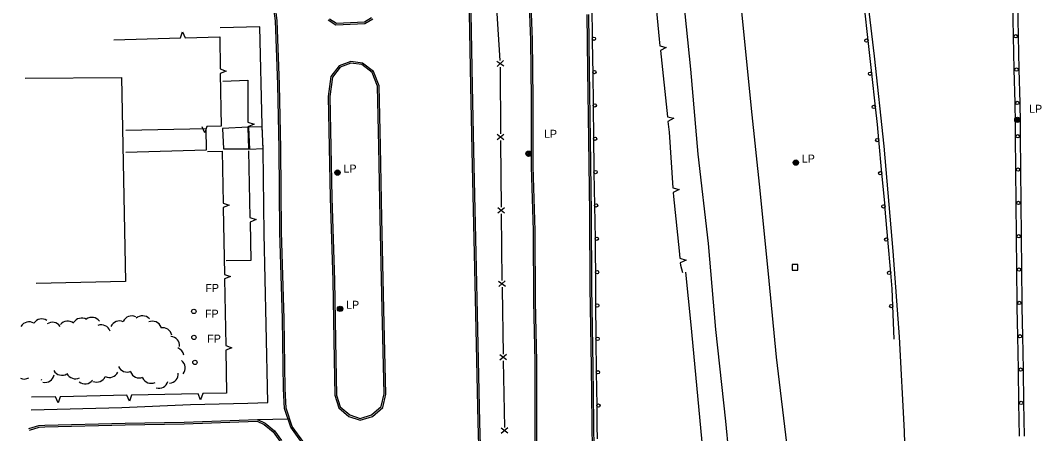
# Model space of a CAD drawing. Extents: x 2402803 to 2427059, y 6985292 to 6997652.
# Drawn here: x 2410094 to 2410706, y 6990029 to 6990277 of the extents above; entities that cross this region are included whole.
import ezdxf

# ---------------------------------------------------------------- set-up
doc = ezdxf.new("R2010")
doc.units = 0
for name, color, linetype in [('p_drainage riprap', 7, 'Continuous'), ('p_dtm retaining wall', 7, 'Continuous'), ('p_dtm sidewalk', 7, 'Continuous'), ('p_road - paved curb', 7, 'Continuous'), ('p_road bridge end', 7, 'Continuous'), ('p_road cattle guard', 7, 'Continuous'), ('p_road conc barrier', 7, 'Continuous'), ('p_road guard rails', 7, 'Continuous'), ('p_structure building', 7, 'Continuous'), ('p_structure fence', 7, 'Continuous'), ('p_utility manhole', 7, 'Continuous'), ('p_veg woods', 7, 'Continuous')]:
    doc.layers.add(name, color=color, linetype=linetype)

msp = doc.modelspace()

# ---------------------------------------------------------------- linework, layer by layer
at = {"layer": 'p_drainage riprap'}
msp.add_lwpolyline([(2410492.32, 6990126.3), (2410495.53, 6990094.56), (2410501.33, 6990032.87), (2410506.03, 6989981.53), (2410506.06, 6989981.53), (2410513.63, 6989899.78), (2410516.34, 6989873.75), (2410469.44, 6989868.77), (2410439.41, 6989866.08)], dxfattribs=at)
at = {"layer": 'p_dtm retaining wall'}
for p, q in [((2410149.49, 6990265.6), (2410189.47, 6990266.66)), ((2410477.23, 6990259.15), (2410481.48, 6990219.4)), ((2410230.28, 6990199.04), (2410231.16, 6990159.05)), ((2410215.14, 6990164.9), (2410215.85, 6990124.91)), ((2410215.9, 6990122.14), (2410216.61, 6990082.15)), ((2410114.54, 6990051.47), (2410100.16, 6990051.16)), ((2410157.3, 6990052.39), (2410117.31, 6990051.53)), ((2410200.06, 6990053.31), (2410160.07, 6990052.45))]:
    msp.add_line(p, q, dxfattribs=at)
for points in [[(2410473.07, 6990301.66), (2410476.51, 6990265.89), (2410476.94, 6990261.91)], [(2410189.47, 6990266.66), (2410190.7, 6990270.32), (2410192.24, 6990266.73)], [(2410192.24, 6990266.73), (2410213.01, 6990267.28), (2410213.29, 6990248.06)], [(2410476.94, 6990261.91), (2410480.69, 6990260.98), (2410477.23, 6990259.15)], [(2410213.33, 6990245.29), (2410213.79, 6990213.78), (2410205.31, 6990213.48)], [(2410213.29, 6990248.06), (2410216.94, 6990246.79), (2410213.33, 6990245.29)], [(2410214.86, 6990240.75), (2410229.77, 6990241.27), (2410229.94, 6990216.19)], [(2410481.48, 6990219.4), (2410485.23, 6990218.47), (2410481.77, 6990216.64)], [(2410205.31, 6990213.48), (2410204.12, 6990209.81), (2410202.54, 6990213.38)], [(2410229.94, 6990216.19), (2410233.58, 6990214.89), (2410229.96, 6990213.42)], [(2410481.77, 6990216.64), (2410482.46, 6990210.23), (2410484.69, 6990176.79)], [(2410205.71, 6990198.49), (2410214.54, 6990198.83), (2410215.09, 6990167.67)], [(2410484.69, 6990176.79), (2410488.4, 6990175.72), (2410484.88, 6990174.03)], [(2410484.88, 6990174.03), (2410485.04, 6990171.59), (2410488.58, 6990138.98), (2410488.89, 6990134.56)], [(2410215.09, 6990167.67), (2410218.75, 6990166.42), (2410215.14, 6990164.9)], [(2410231.16, 6990159.05), (2410234.82, 6990157.81), (2410231.22, 6990156.28)], [(2410231.22, 6990156.28), (2410231.73, 6990133.17), (2410216.85, 6990132.94)], [(2410488.89, 6990134.56), (2410492.6, 6990133.49), (2410489.08, 6990131.79)], [(2410489.08, 6990131.89), (2410489.18, 6990130.42), (2410490.5, 6990125.96)], [(2410215.85, 6990124.91), (2410219.51, 6990123.66), (2410215.9, 6990122.14)], [(2410216.66, 6990079.38), (2410217.12, 6990053.68), (2410202.83, 6990053.37)], [(2410216.61, 6990082.15), (2410220.27, 6990080.89), (2410216.66, 6990079.38)], [(2410117.31, 6990051.53), (2410116.06, 6990047.87), (2410114.54, 6990051.47)], [(2410160.07, 6990052.45), (2410158.82, 6990048.79), (2410157.3, 6990052.39)], [(2410202.83, 6990053.37), (2410201.58, 6990049.71), (2410200.06, 6990053.31)]]:
    msp.add_lwpolyline(points, dxfattribs=at)
at = {"layer": 'p_dtm sidewalk'}
for points in [[(2410099.99, 6990043.59), (2410154.37, 6990045.15), (2410195.46, 6990046.91), (2410229.84, 6990047.73), (2410241.83, 6990048.13), (2410240.81, 6990094.81), (2410239.73, 6990149.24), (2410239.04, 6990199.59), (2410238.37, 6990214.19), (2410237.1, 6990273.34), (2410213.2, 6990272.81)], [(2410214.75, 6990212.3), (2410215.37, 6990200.22), (2410230.54, 6990200.26), (2410230.12, 6990213.22)], [(2410230.12, 6990213.22), (2410214.75, 6990212.3)], [(2410156.72, 6990211.44), (2410204.65, 6990212.28), (2410204.79, 6990199.3), (2410156.73, 6990197.92)], [(2410235.83, 6990037.78), (2410253.9, 6990038.33)]]:
    msp.add_lwpolyline(points, dxfattribs=at)
at = {"layer": 'p_road - paved curb'}
for points in [[(2410334.56, 6990421.92), (2410335.31, 6990399.85), (2410336.45, 6990398.33), (2410339.38, 6990397.96), (2410357.9, 6990398.6), (2410361.51, 6990363.35), (2410362.98, 6990318.12), (2410363.53, 6990281.56), (2410364.39, 6990237.77), (2410365.27, 6990190.05), (2410366.57, 6990137.52), (2410367.51, 6990092.05), (2410368.78, 6990036.36), (2410370.36, 6989980.42), (2410371.36, 6989921.44), (2410372.24, 6989860.92), (2410373.78, 6989803.51), (2410353.07, 6989802.52), (2410351.27, 6989802.17), (2410349.21, 6989799.22), (2410349.03, 6989797.88)], [(2410579.71, 6990424.57), (2410589.51, 6990368.86), (2410598.55, 6990313), (2410605.46, 6990255.67), (2410611.28, 6990201.68), (2410616.64, 6990138.81), (2410620.3, 6990087.48), (2410623.39, 6990030.7), (2410625.32, 6989959.56), (2410626.2, 6989885.26), (2410627.15, 6989817.01), (2410628.04, 6989733.15), (2410629.82, 6989676.14)], [(2410404.03, 6989912.4), (2410403.81, 6989936.55), (2410403.81, 6989936.55), (2410402.83, 6989989.26), (2410402.23, 6990030.37), (2410402.12, 6990072.62), (2410401.43, 6990108.65), (2410401.06, 6990151.26), (2410399.94, 6990189.47), (2410399.96, 6990230.04), (2410399.45, 6990265.62), (2410397.66, 6990312.13), (2410393.97, 6990355.95), (2410389.9, 6990385.36), (2410383.8, 6990416.32)], [(2410507.44, 6990415.28), (2410513.88, 6990381.74), (2410518.01, 6990352.3), (2410521.75, 6990323.17), (2410526.53, 6990276.51), (2410531.66, 6990224.34), (2410536.93, 6990175.16), (2410542.21, 6990121.06), (2410546.72, 6990075.19), (2410553.36, 6990018.68), (2410558.89, 6989961.17), (2410565.96, 6989894.26), (2410571.12, 6989842.48), (2410576.44, 6989787.98), (2410581.07, 6989743.25), (2410586.63, 6989685.18)], [(2410472.37, 6990414.07), (2410482.21, 6990358.39), (2410489.25, 6990306.69), (2410495.32, 6990247.98), (2410499.74, 6990197.02), (2410505.88, 6990143.47), (2410510.19, 6990091.8), (2410516.18, 6990036.95), (2410521.72, 6989980.54), (2410526.88, 6989929.06), (2410532.44, 6989873.77), (2410538.83, 6989810.48), (2410545.58, 6989751.85), (2410552.14, 6989686.03)], [(2410403.83, 6989989.28), (2410403.23, 6990030.38), (2410403.12, 6990072.63), (2410402.43, 6990108.66), (2410402.06, 6990151.28), (2410400.94, 6990189.48), (2410400.96, 6990230.05), (2410400.45, 6990265.65), (2410398.66, 6990312.19)], [(2410262.74, 6990023.47), (2410255.62, 6990033.29), (2410251.79, 6990044.52), (2410251.2, 6990056.19), (2410250.58, 6990098.26), (2410249.14, 6990150.28), (2410248.6, 6990200.18), (2410247.93, 6990238.75), (2410246.46, 6990276.94), (2410245.68, 6990282.85)], [(2410263.5, 6990024.12), (2410256.52, 6990033.76), (2410252.78, 6990044.71), (2410252.2, 6990056.22), (2410251.58, 6990098.28), (2410250.14, 6990150.3), (2410249.6, 6990200.19), (2410248.93, 6990238.78), (2410247.46, 6990277.02), (2410246.61, 6990283.47)], [(2410362.53, 6990281.54), (2410363.39, 6990237.75), (2410364.27, 6990190.03), (2410365.57, 6990137.5), (2410366.51, 6990092.03), (2410367.78, 6990036.33), (2410369.36, 6989980.4)], [(2410433.15, 6990280.72), (2410433.55, 6990247.39), (2410434.04, 6990205.8), (2410434.68, 6990161.51), (2410434.99, 6990117.09), (2410435.81, 6990069.41), (2410436.26, 6990019.12)], [(2410434.15, 6990280.74), (2410434.55, 6990247.4), (2410435.04, 6990205.81), (2410435.68, 6990161.52), (2410435.99, 6990117.1), (2410436.81, 6990069.42), (2410437.26, 6990019.13)], [(2410278, 6990277.55), (2410282.67, 6990274.51), (2410300.07, 6990275.35), (2410304.8, 6990278.2)], [(2410278.83, 6990278.21), (2410282.94, 6990275.52), (2410299.77, 6990276.34), (2410304.04, 6990278.91)], [(2410310.16, 6990158.61), (2410309.32, 6990201.67), (2410308.59, 6990237.96), (2410305.19, 6990246.63), (2410298.6, 6990251.59), (2410291.56, 6990252.61), (2410284.53, 6990249.92), (2410279.59, 6990243.45), (2410277.99, 6990231.52), (2410279.3, 6990170.7)], [(2410309.16, 6990158.59), (2410308.32, 6990201.65), (2410307.59, 6990237.76), (2410304.36, 6990246), (2410298.2, 6990250.64), (2410291.67, 6990251.58), (2410285.15, 6990249.09), (2410280.55, 6990243.05), (2410278.99, 6990231.46), (2410280.3, 6990170.72)], [(2410279.3, 6990170.7), (2410280.86, 6990121.17), (2410281.63, 6990073.87), (2410282.12, 6990052.36), (2410284.42, 6990044.86), (2410290.46, 6990039.72), (2410297.21, 6990037.45), (2410304.61, 6990039.74), (2410310.74, 6990045.16), (2410312.56, 6990053.08), (2410311.42, 6990103.97), (2410310.16, 6990158.61)], [(2410280.3, 6990170.73), (2410281.86, 6990121.19), (2410282.63, 6990073.89), (2410283.12, 6990052.52), (2410285.29, 6990045.43), (2410290.96, 6990040.61), (2410297.22, 6990038.5), (2410304.11, 6990040.63), (2410309.84, 6990045.7), (2410311.56, 6990053.18), (2410310.42, 6990103.95), (2410309.16, 6990158.59)], [(2410098.63, 6990032.47), (2410104.62, 6990034.28), (2410108.22, 6990034.39), (2410156.28, 6990035.63), (2410191.64, 6990036.35), (2410235.66, 6990037.86), (2410240.29, 6990035.65), (2410245.78, 6990031.12), (2410250.03, 6990025.32)], [(2410098.92, 6990031.51), (2410104.78, 6990033.28), (2410108.25, 6990033.39), (2410156.3, 6990034.63), (2410191.67, 6990035.35), (2410235.45, 6990036.85), (2410239.75, 6990034.8), (2410245.05, 6990030.43), (2410249.15, 6990024.83)]]:
    msp.add_lwpolyline(points, dxfattribs=at)
at = {"layer": 'p_road bridge end'}
msp.add_lwpolyline([(2410556.3, 6990130.82), (2410556.24, 6990127.4), (2410559.63, 6990127.36), (2410559.69, 6990130.78)], close=True, dxfattribs=at)
at = {"layer": 'p_road cattle guard'}
msp.add_lwpolyline([(2410230.35, 6990213.09), (2410230.87, 6990200), (2410239.05, 6990200.32), (2410238.53, 6990213.41)], close=True, dxfattribs=at)
at = {"layer": 'p_road conc barrier'}
for p, q in [((2410688.4, 6990287.66), (2410688.82, 6990267.67)), ((2410691.4, 6990287.72), (2410691.82, 6990267.73)), ((2410688.82, 6990267.67), (2410689.23, 6990247.68)), ((2410691.82, 6990267.73), (2410692.23, 6990247.75)), ((2410689.23, 6990247.68), (2410689.65, 6990227.69)), ((2410692.23, 6990247.75), (2410692.65, 6990227.76)), ((2410689.97, 6990207.71), (2410690.17, 6990187.72)), ((2410692.97, 6990207.73), (2410693.17, 6990187.74)), ((2410690.17, 6990187.72), (2410690.36, 6990167.73)), ((2410693.17, 6990187.74), (2410693.36, 6990167.75)), ((2410690.36, 6990167.73), (2410690.55, 6990147.74)), ((2410693.36, 6990167.75), (2410693.55, 6990147.76)), ((2410690.55, 6990147.74), (2410690.74, 6990127.75)), ((2410693.55, 6990147.76), (2410693.74, 6990127.77)), ((2410690.74, 6990127.75), (2410690.93, 6990107.76)), ((2410693.74, 6990127.77), (2410693.93, 6990107.78)), ((2410691.28, 6990087.77), (2410691.66, 6990067.78)), ((2410694.28, 6990087.83), (2410694.66, 6990067.84)), ((2410691.66, 6990067.78), (2410692.03, 6990047.8)), ((2410694.66, 6990067.84), (2410695.03, 6990047.85)), ((2410692.03, 6990047.8), (2410692.41, 6990027.81)), ((2410695.03, 6990047.85), (2410695.41, 6990027.87))]:
    msp.add_line(p, q, dxfattribs=at)
for points in [[(2410689.65, 6990227.69), (2410689.9, 6990215.43), (2410689.97, 6990207.71)], [(2410692.65, 6990227.76), (2410692.9, 6990215.47), (2410692.97, 6990207.73)], [(2410690.93, 6990107.76), (2410690.96, 6990105.03), (2410691.28, 6990087.77)], [(2410693.93, 6990107.78), (2410693.96, 6990105.07), (2410694.28, 6990087.83)]]:
    msp.add_lwpolyline(points, dxfattribs=at)
for centre in [(2410690.32, 6990267.7), (2410690.73, 6990247.71), (2410691.15, 6990227.73), (2410691.47, 6990207.72), (2410691.67, 6990187.73), (2410691.86, 6990167.74), (2410692.05, 6990147.75), (2410692.24, 6990127.76), (2410692.43, 6990107.77), (2410692.78, 6990087.8), (2410693.16, 6990067.81), (2410693.53, 6990047.82)]:
    msp.add_circle(centre, 1, dxfattribs=at)
at = {"layer": 'p_road guard rails'}
for p, q in [((2410436.03, 6990286.2), (2410436.39, 6990266.2)), ((2410601.77, 6990265.17), (2410599.57, 6990285.04)), ((2410603.97, 6990245.3), (2410601.77, 6990265.17)), ((2410436.69, 6990246.2), (2410436.89, 6990226.2)), ((2410606.17, 6990225.43), (2410603.97, 6990245.3)), ((2410436.89, 6990226.2), (2410437.1, 6990206.21)), ((2410610.05, 6990185.63), (2410608.2, 6990205.54)), ((2410437.32, 6990186.21), (2410437.68, 6990166.21)), ((2410611.9, 6990165.72), (2410610.05, 6990185.63)), ((2410437.68, 6990166.21), (2410438.04, 6990146.21)), ((2410615.38, 6990125.87), (2410613.65, 6990145.79)), ((2410438.27, 6990126.22), (2410438.38, 6990106.22)), ((2410617.4, 6990086.02), (2410616.63, 6990105.95)), ((2410438.52, 6990086.22), (2410438.78, 6990066.23)), ((2410438.78, 6990066.23), (2410439.04, 6990046.23))]:
    msp.add_line(p, q, dxfattribs=at)
for points in [[(2410436.39, 6990266.2), (2410436.61, 6990253.51), (2410436.69, 6990246.2)], [(2410608.2, 6990205.54), (2410607.34, 6990214.85), (2410606.17, 6990225.43)], [(2410437.1, 6990206.21), (2410437.27, 6990189.25), (2410437.32, 6990186.21)], [(2410613.65, 6990145.79), (2410612.06, 6990164.01), (2410611.9, 6990165.72)], [(2410438.04, 6990146.21), (2410438.2, 6990137.23), (2410438.27, 6990126.22)], [(2410616.63, 6990105.95), (2410616.23, 6990116.14), (2410615.38, 6990125.87)], [(2410438.38, 6990106.22), (2410438.49, 6990088.38), (2410438.52, 6990086.22)], [(2410439.04, 6990046.23), (2410439.2, 6990034.05), (2410439.33, 6990026.23)]]:
    msp.add_lwpolyline(points, dxfattribs=at)
for centre in [(2410437.39, 6990266.22), (2410600.77, 6990265.06), (2410437.68, 6990246.21), (2410602.97, 6990245.19), (2410437.89, 6990226.21), (2410605.17, 6990225.32), (2410438.1, 6990206.22), (2410607.21, 6990205.45), (2410438.32, 6990186.22), (2410609.06, 6990185.54), (2410438.68, 6990166.23), (2410610.91, 6990165.62), (2410439.04, 6990146.23), (2410612.65, 6990145.71), (2410439.27, 6990126.22), (2410614.39, 6990125.78), (2410439.38, 6990106.23), (2410615.63, 6990105.91), (2410439.52, 6990086.24), (2410439.78, 6990066.24), (2410440.04, 6990046.24)]:
    msp.add_circle(centre, 1, dxfattribs=at)
at = {"layer": 'p_structure building'}
msp.add_lwpolyline([(2410096.35, 6990242.48), (2410154.2, 6990242.96), (2410156.57, 6990120.65), (2410103, 6990119.37)], dxfattribs=at)
at = {"layer": 'p_structure fence'}
for p, q in [((2410379.1, 6990252.79), (2410383.3, 6990249.86)), ((2410379.31, 6990249.59), (2410383.09, 6990253.05)), ((2410381.21, 6990249.12), (2410381.38, 6990209.12)), ((2410379.41, 6990208.91), (2410383.43, 6990205.73)), ((2410379.43, 6990205.71), (2410383.41, 6990208.93)), ((2410379.74, 6990164.9), (2410383.78, 6990161.75)), ((2410379.78, 6990161.7), (2410383.74, 6990164.95)), ((2410381.76, 6990161.12), (2410382.22, 6990121.13)), ((2410380.25, 6990120.9), (2410384.29, 6990117.75)), ((2410380.29, 6990117.7), (2410384.25, 6990120.95)), ((2410380.99, 6990076.9), (2410385.04, 6990073.77)), ((2410381.04, 6990073.7), (2410384.99, 6990076.97)), ((2410383.02, 6990073.13), (2410383.71, 6990033.14)), ((2410381.75, 6990032.91), (2410385.8, 6990029.78)), ((2410381.8, 6990029.71), (2410385.75, 6990032.98))]:
    msp.add_line(p, q, dxfattribs=at)
for points in [[(2410378.41, 6990293.02), (2410378.54, 6990292.19), (2410379.39, 6990278.18), (2410381.05, 6990253.12)], [(2410381.4, 6990205.12), (2410381.49, 6990184.2), (2410381.71, 6990165.12)], [(2410382.27, 6990117.13), (2410382.28, 6990116.14), (2410382.95, 6990077.13)]]:
    msp.add_lwpolyline(points, dxfattribs=at)
at = {"layer": 'p_utility manhole'}
for centre, radius in [((2410691.28, 6990217.57), 1.6), ((2410691.28, 6990217.57), 1.3), ((2410691.28, 6990217.57), 1), ((2410691.28, 6990217.57), 0.539), ((2410691.28, 6990217.57), 0.192), ((2410398.24, 6990197.24), 1.6), ((2410398.24, 6990197.24), 1.3), ((2410398.24, 6990197.24), 1), ((2410398.24, 6990197.24), 0.539), ((2410398.24, 6990197.24), 0.192), ((2410558.41, 6990191.92), 1.6), ((2410558.41, 6990191.92), 1.3), ((2410558.41, 6990191.92), 1), ((2410558.41, 6990191.92), 0.539), ((2410558.41, 6990191.92), 0.192), ((2410283.63, 6990185.92), 1.6), ((2410283.63, 6990185.92), 1.3), ((2410283.63, 6990185.92), 1), ((2410283.63, 6990185.92), 0.539), ((2410283.63, 6990185.92), 0.192), ((2410197.49, 6990102.72), 1.3), ((2410285.2, 6990104.25), 1.6), ((2410285.2, 6990104.25), 1.3), ((2410285.2, 6990104.25), 1), ((2410285.2, 6990104.25), 0.539), ((2410285.2, 6990104.25), 0.192), ((2410197.58, 6990087.11), 1.3), ((2410198.14, 6990072.11), 1.3)]:
    msp.add_circle(centre, radius, dxfattribs=at)
at = {"layer": 'p_veg woods'}
for centre, start, end in [((2410106.31, 6990092.52), 56.55417, 146.55417), ((2410121.82, 6990091.24), 50.60083, 140.60083), ((2410130.19, 6990093.02), 58.57422, 148.57422), ((2410136.29, 6990093.47), 35.37453, 125.37453), ((2410152.92, 6990091.32), 66.05567, 156.05567), ((2410160.25, 6990094.31), 64.98046, 154.98046), ((2410166.71, 6990094.41), 42.96343, 132.96343), ((2410172.65, 6990091.16), 22.25963, 112.25963), ((2410098.69, 6990090.78), 59.21211, 149.21211), ((2410112.71, 6990090.51), 34.50976, 124.50976), ((2410141.93, 6990089), 19.75465, 109.75465), ((2410178.79, 6990087.28), 11.48553, 101.48553), ((2410183.34, 6990082.04), 355.84651, 85.84651), ((2410185.86, 6990075.54), 8.23209, 69.51084), ((2410186.67, 6990068.78), 321.75719, 51.75719), ((2410118.45, 6990070.03), 210.61181, 300.61181), ((2410146.9, 6990068.75), 243.81258, 333.81258), ((2410157.48, 6990071.96), 203.392, 293.392), ((2410164.8, 6990068.42), 201.23684, 291.23684), ((2410095.72, 6990067.78), 247.05797, 299.757), ((2410101.87, 6990065.22), 318.19943, 322.68992), ((2410108.2, 6990065.73), 257.98634, 347.98634), ((2410126.54, 6990067.94), 205.52509, 295.52509), ((2410132.37, 6990064.94), 231.1523, 321.1523), ((2410139.22, 6990065.91), 246.66195, 336.66195), ((2410171.87, 6990065.22), 204.7766, 294.7766), ((2410176.47, 6990062.23), 254.46043, 344.46043), ((2410182.46, 6990065.22), 275.28301, 5.28301)]:
    msp.add_arc(centre, 5.65, start, end, dxfattribs=at)

# ---------------------------------------------------------------- texts
at = {"layer": 'p_utility manhole'}
for s, p in [('  LP', (2410694.69, 6990221.79)), ('  LP', (2410403.86, 6990206.77)), ('  LP', (2410558.41, 6990191.92)), ('  LP', (2410283.63, 6990185.92)), ('  FP', (2410200.81, 6990114.32)), ('  LP', (2410285.2, 6990104.25)), ('  FP', (2410200.61, 6990098.91)), ('  FP', (2410201.97, 6990083.93))]:
    msp.add_text(s, height=4.8, dxfattribs=at).set_placement(p)

doc.saveas('drawing.dxf')
